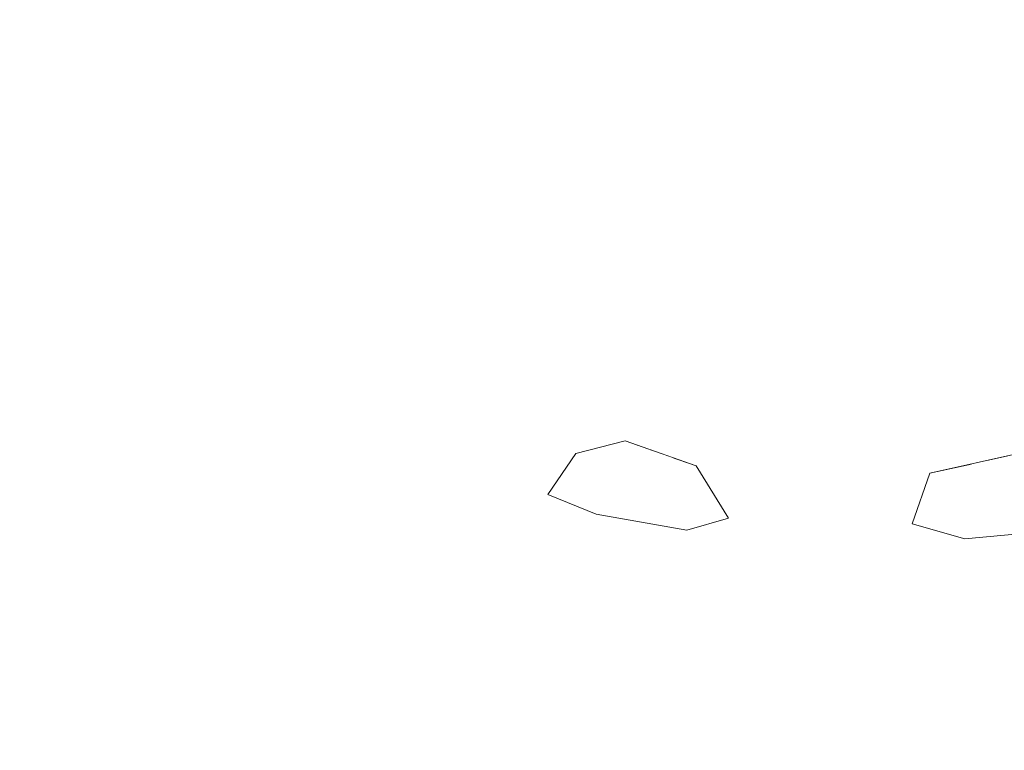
# Model space of a CAD drawing. Header units: millimetres. Extents: x 0 to 650, y -1 to 707.
# Tile 303 of 348: x 505.968 to 506.396, y 458.904 to 459.221. Entities that reach past the tile are written whole.
import ezdxf
from ezdxf.xclip import XClip

# ---------------------------------------------------------------- set-up
doc = ezdxf.new("R2010")
doc.units = ezdxf.units.MM
doc.header["$MEASUREMENT"] = 0
doc.header["$XCLIPFRAME"] = 0
doc.linetypes.add('Wipeout_Contour', pattern=[1000, 0, -1000])
doc.layers.add('Interior - Mobiliário .ARQ', color=7, linetype='Continuous')

# ---------------------------------------------------------------- blocks, each defined once
blk = doc.blocks.new('Desenho_5_5', base_point=(26.09266, 442.80587))
at = {"color": 254, "linetype": 'Wipeout_Contour', "lineweight": 0, "ltscale": 2049.722331}
blk.add_wipeout([(505.97719, 459.22691), (506.04365, 459.03102), (506.1652, 459.05956)], dxfattribs=at).dxf.layer = 'Interior - Mobiliário .ARQ'
at = {"color": 254, "linetype": 'Wipeout_Contour', "lineweight": 0, "ltscale": 2050.311008}
blk.add_wipeout([(506.431, 459.09431), (506.42512, 459.12398), (506.37057, 459.16608)], dxfattribs=at).dxf.layer = 'Interior - Mobiliário .ARQ'
at = {"color": 254, "linetype": 'Wipeout_Contour', "lineweight": 0, "ltscale": 2050.282824}
blk.add_wipeout([(506.17944, 459.07804), (506.17999, 459.03163), (506.18563, 459.05236)], dxfattribs=at).dxf.layer = 'Interior - Mobiliário .ARQ'
at = {"color": 254, "linetype": 'Wipeout_Contour', "lineweight": 0, "ltscale": 2050.448469}
blk.add_wipeout([(506.35729, 459.07696), (506.34758, 459.04308), (506.40965, 459.03733)], dxfattribs=at).dxf.layer = 'Interior - Mobiliário .ARQ'
at = {"color": 254, "linetype": 'Wipeout_Contour', "lineweight": 0, "ltscale": 2050.072114}
blk.add_wipeout([(506.20665, 459.06196), (506.22044, 459.0433), (506.27007, 459.04553)], dxfattribs=at).dxf.layer = 'Interior - Mobiliário .ARQ'
at = {"color": 254, "linetype": 'Wipeout_Contour', "lineweight": 0, "ltscale": 2049.913577}
blk.add_wipeout([(506.19746, 459.01466), (506.21843, 459.00615), (506.24185, 459.03423)], dxfattribs=at).dxf.layer = 'Interior - Mobiliário .ARQ'
at = {"color": 254, "linetype": 'Wipeout_Contour', "lineweight": 0, "ltscale": 2050.272008}
blk.add_wipeout([(506.26183, 459.02719), (506.27591, 459.00445), (506.28335, 459.02394)], dxfattribs=at).dxf.layer = 'Interior - Mobiliário .ARQ'
at = {"color": 254, "linetype": 'Wipeout_Contour', "lineweight": 0, "ltscale": 2049.364887}
blk.add_wipeout([(506.0057, 458.90354), (505.90549, 459.02453), (505.93229, 458.77949)], dxfattribs=at).dxf.layer = 'Interior - Mobiliário .ARQ'
at = {"color": 254, "linetype": 'Wipeout_Contour', "lineweight": 0, "ltscale": 2050.432835}
blk.add_wipeout([(506.3351, 459.0223), (506.35554, 459.00194), (506.36334, 459.02399)], dxfattribs=at).dxf.layer = 'Interior - Mobiliário .ARQ'
at = {"color": 254, "linetype": 'Wipeout_Contour', "lineweight": 0, "ltscale": 2049.937317}
blk.add_wipeout([(506.27007, 458.97308), (506.25784, 458.99919), (506.21518, 458.99065)], dxfattribs=at).dxf.layer = 'Interior - Mobiliário .ARQ'
at = {"color": 254, "linetype": 'Wipeout_Contour', "lineweight": 0, "ltscale": 2050.56849}
blk.add_wipeout([(506.42793, 458.98394), (506.37849, 458.99538), (506.36401, 458.97012)], dxfattribs=at).dxf.layer = 'Interior - Mobiliário .ARQ'
at = {"color": 254, "linetype": 'Wipeout_Contour', "lineweight": 0, "ltscale": 2049.048412}
blk.add_wipeout([(506.06435, 458.83976), (506.14749, 458.84203), (506.11966, 458.93764)], dxfattribs=at).dxf.layer = 'Interior - Mobiliário .ARQ'
at = {"color": 254, "linetype": 'Wipeout_Contour', "lineweight": 0, "ltscale": 2049.869776}
blk.add_wipeout([(506.27007, 459.04553), (506.26321, 459.07993), (506.20665, 459.06196)], dxfattribs=at).dxf.layer = 'Interior - Mobiliário .ARQ'
at = {"color": 254, "linetype": 'Wipeout_Contour', "lineweight": 0, "ltscale": 2050.25598}
blk.add_wipeout([(506.40965, 459.03733), (506.42455, 459.05508), (506.35729, 459.07696)], dxfattribs=at).dxf.layer = 'Interior - Mobiliário .ARQ'
at = {"color": 254, "linetype": 'Wipeout_Contour', "lineweight": 0, "ltscale": 2049.952786}
blk.add_wipeout([(506.19505, 459.03773), (506.18563, 459.05236), (506.17999, 459.03163)], dxfattribs=at).dxf.layer = 'Interior - Mobiliário .ARQ'
at = {"color": 254, "linetype": 'Wipeout_Contour', "lineweight": 0, "ltscale": 2049.379078}
blk.add_wipeout([(505.90549, 459.02453), (506.0057, 458.90354), (506.07701, 458.96756)], dxfattribs=at).dxf.layer = 'Interior - Mobiliário .ARQ'
at = {"color": 254, "linetype": 'Wipeout_Contour', "lineweight": 0, "ltscale": 2050.358793}
blk.add_wipeout([(506.25784, 458.99919), (506.21843, 459.00615), (506.21518, 458.99065)], dxfattribs=at).dxf.layer = 'Interior - Mobiliário .ARQ'
at = {"color": 254, "linetype": 'Wipeout_Contour', "lineweight": 0, "ltscale": 2050.235265}
blk.add_wipeout([(506.42793, 458.98394), (506.42435, 458.99964), (506.37849, 458.99538)], dxfattribs=at).dxf.layer = 'Interior - Mobiliário .ARQ'
at = {"color": 254, "linetype": 'Wipeout_Contour', "lineweight": 0, "ltscale": 2050.038632}
blk.add_wipeout([(506.11966, 458.93764), (506.14749, 458.84203), (506.19059, 458.94214)], dxfattribs=at).dxf.layer = 'Interior - Mobiliário .ARQ'
at = {"color": 254, "linetype": 'Wipeout_Contour', "lineweight": 0, "ltscale": 2050.162885}
blk.add_wipeout([(506.26321, 459.07993), (506.27007, 459.04553), (506.30795, 459.04537)], dxfattribs=at).dxf.layer = 'Interior - Mobiliário .ARQ'
at = {"color": 254, "linetype": 'Wipeout_Contour', "lineweight": 0, "ltscale": 2049.576653}
blk.add_wipeout([(506.07701, 458.96756), (506.04365, 459.03102), (505.90549, 459.02453)], dxfattribs=at).dxf.layer = 'Interior - Mobiliário .ARQ'
at = {"color": 254, "linetype": 'Wipeout_Contour', "lineweight": 0, "ltscale": 2050.173164}
blk.add_wipeout([(506.27007, 458.97308), (506.27591, 459.00445), (506.25784, 458.99919)], dxfattribs=at).dxf.layer = 'Interior - Mobiliário .ARQ'
at = {"color": 254, "linetype": 'Wipeout_Contour', "lineweight": 0, "ltscale": 2050.5871}
blk.add_wipeout([(506.37849, 458.99538), (506.35554, 459.00194), (506.36401, 458.97012)], dxfattribs=at).dxf.layer = 'Interior - Mobiliário .ARQ'
at = {"color": 254, "linetype": 'Wipeout_Contour', "lineweight": 0, "ltscale": 2049.895609}
blk.add_wipeout([(505.82811, 459.24111), (505.90549, 459.02453), (505.97719, 459.22691)], dxfattribs=at).dxf.layer = 'Interior - Mobiliário .ARQ'
at = {"color": 254, "linetype": 'Wipeout_Contour', "lineweight": 0, "ltscale": 2050.192955}
blk.add_wipeout([(506.30795, 459.04537), (506.30933, 459.08524), (506.26321, 459.07993)], dxfattribs=at).dxf.layer = 'Interior - Mobiliário .ARQ'
at = {"color": 254, "linetype": 'Wipeout_Contour', "lineweight": 0, "ltscale": 2733.181675}
blk.add_wipeout([(506.21843, 459.00615), (506.25784, 458.99919), (506.25146, 459.03085), (506.24185, 459.03423)], dxfattribs=at).dxf.layer = 'Interior - Mobiliário .ARQ'
at = {"color": 254, "linetype": 'Wipeout_Contour', "lineweight": 0, "ltscale": 2734.187948}
blk.add_wipeout([(506.38921, 459.02976), (506.37849, 458.99538), (506.42435, 458.99964), (506.39754, 459.03162)], dxfattribs=at).dxf.layer = 'Interior - Mobiliário .ARQ'
at = {"color": 254, "linetype": 'Wipeout_Contour', "lineweight": 0, "ltscale": 2050.125394}
blk.add_wipeout([(506.27007, 458.97308), (506.26478, 458.92435), (506.31402, 458.90764)], dxfattribs=at).dxf.layer = 'Interior - Mobiliário .ARQ'
at = {"color": 254, "linetype": 'Wipeout_Contour', "lineweight": 0, "ltscale": 2049.902658}
blk.add_wipeout([(506.06435, 458.83976), (506.11966, 458.93764), (506.07701, 458.96756)], dxfattribs=at).dxf.layer = 'Interior - Mobiliário .ARQ'
at = {"color": 254, "linetype": 'Wipeout_Contour', "lineweight": 0, "ltscale": 2049.307755}
blk.add_wipeout([(505.90549, 459.02453), (506.04365, 459.03102), (505.97719, 459.22691)], dxfattribs=at).dxf.layer = 'Interior - Mobiliário .ARQ'
at = {"color": 254, "linetype": 'Wipeout_Contour', "lineweight": 0, "ltscale": 2050.993239}
blk.add_wipeout([(506.31257, 459.13856), (506.26196, 459.1339), (506.26321, 459.07993)], dxfattribs=at).dxf.layer = 'Interior - Mobiliário .ARQ'
at = {"color": 254, "linetype": 'Wipeout_Contour', "lineweight": 0, "ltscale": 2050.657889}
blk.add_wipeout([(506.30795, 459.04537), (506.27007, 459.04553), (506.28335, 459.02394)], dxfattribs=at).dxf.layer = 'Interior - Mobiliário .ARQ'
at = {"color": 254, "linetype": 'Wipeout_Contour', "lineweight": 0, "ltscale": 2050.398069}
blk.add_wipeout([(506.20966, 459.03251), (506.19746, 459.01466), (506.23663, 459.03607)], dxfattribs=at).dxf.layer = 'Interior - Mobiliário .ARQ'
at = {"color": 254, "linetype": 'Wipeout_Contour', "lineweight": 0, "ltscale": 2049.839014}
blk.add_wipeout([(506.21843, 459.00615), (506.18978, 459.00217), (506.21518, 458.99065)], dxfattribs=at).dxf.layer = 'Interior - Mobiliário .ARQ'
at = {"color": 254, "linetype": 'Wipeout_Contour', "lineweight": 0, "ltscale": 2049.979824}
blk.add_wipeout([(506.31402, 458.90764), (506.31624, 458.96478), (506.27007, 458.97308)], dxfattribs=at).dxf.layer = 'Interior - Mobiliário .ARQ'
at = {"color": 254, "linetype": 'Wipeout_Contour', "lineweight": 0, "ltscale": 2049.176235}
blk.add_wipeout([(506.07701, 458.96756), (506.0057, 458.90354), (506.06435, 458.83976)], dxfattribs=at).dxf.layer = 'Interior - Mobiliário .ARQ'
at = {"color": 254, "linetype": 'Wipeout_Contour', "lineweight": 0, "ltscale": 2049.764112}
blk.add_wipeout([(506.26321, 459.07993), (506.30933, 459.08524), (506.31257, 459.13856)], dxfattribs=at).dxf.layer = 'Interior - Mobiliário .ARQ'
at = {"color": 254, "linetype": 'Wipeout_Contour', "lineweight": 0, "ltscale": 2050.046576}
blk.add_wipeout([(506.1652, 459.05956), (506.04365, 459.03102), (506.07701, 458.96756)], dxfattribs=at).dxf.layer = 'Interior - Mobiliário .ARQ'
at = {"color": 254, "linetype": 'Wipeout_Contour', "lineweight": 0, "ltscale": 2049.689856}
blk.add_wipeout([(506.28335, 459.02394), (506.30889, 459.0182), (506.30795, 459.04537)], dxfattribs=at).dxf.layer = 'Interior - Mobiliário .ARQ'
at = {"color": 254, "linetype": 'Wipeout_Contour', "lineweight": 0, "ltscale": 2050.015159}
blk.add_wipeout([(506.19746, 459.01466), (506.18978, 459.00217), (506.21843, 459.00615)], dxfattribs=at).dxf.layer = 'Interior - Mobiliário .ARQ'
at = {"color": 254, "linetype": 'Wipeout_Contour', "lineweight": 0, "ltscale": 2050.02005}
blk.add_wipeout([(506.26478, 458.92435), (506.25708, 458.87037), (506.30938, 458.84397)], dxfattribs=at).dxf.layer = 'Interior - Mobiliário .ARQ'
at = {"color": 254, "linetype": 'Wipeout_Contour', "lineweight": 0, "ltscale": 2049.796876}
blk.add_wipeout([(506.26196, 459.1339), (506.2679, 459.16932), (506.22116, 459.13042)], dxfattribs=at).dxf.layer = 'Interior - Mobiliário .ARQ'
at = {"color": 254, "linetype": 'Wipeout_Contour', "lineweight": 0, "ltscale": 2050.37743}
blk.add_wipeout([(506.30933, 459.08524), (506.30795, 459.04537), (506.34758, 459.04308)], dxfattribs=at).dxf.layer = 'Interior - Mobiliário .ARQ'
at = {"color": 254, "linetype": 'Wipeout_Contour', "lineweight": 0, "ltscale": 2050.319037}
blk.add_wipeout([(506.28335, 459.02394), (506.27591, 459.00445), (506.31231, 458.99082)], dxfattribs=at).dxf.layer = 'Interior - Mobiliário .ARQ'
at = {"color": 254, "linetype": 'Wipeout_Contour', "lineweight": 0, "ltscale": 2049.907956}
blk.add_wipeout([(506.1699, 459.02004), (506.18978, 459.00217), (506.19746, 459.01466)], dxfattribs=at).dxf.layer = 'Interior - Mobiliário .ARQ'
at = {"color": 254, "linetype": 'Wipeout_Contour', "lineweight": 0, "ltscale": 2049.643245}
blk.add_wipeout([(506.19059, 458.94214), (506.14749, 458.84203), (506.25708, 458.87037)], dxfattribs=at).dxf.layer = 'Interior - Mobiliário .ARQ'
at = {"color": 254, "linetype": 'Wipeout_Contour', "lineweight": 0, "ltscale": 2049.836717}
blk.add_wipeout([(506.30938, 458.84397), (506.31402, 458.90764), (506.26478, 458.92435)], dxfattribs=at).dxf.layer = 'Interior - Mobiliário .ARQ'
at = {"color": 254, "linetype": 'Wipeout_Contour', "lineweight": 0, "ltscale": 2050.366322}
blk.add_wipeout([(506.31257, 459.13856), (506.31858, 459.18079), (506.2679, 459.16932)], dxfattribs=at).dxf.layer = 'Interior - Mobiliário .ARQ'
at = {"color": 254, "linetype": 'Wipeout_Contour', "lineweight": 0, "ltscale": 2050.720844}
blk.add_wipeout([(506.22116, 459.13042), (506.20871, 459.10132), (506.26196, 459.1339)], dxfattribs=at).dxf.layer = 'Interior - Mobiliário .ARQ'
at = {"color": 254, "linetype": 'Wipeout_Contour', "lineweight": 0, "ltscale": 2050.373574}
blk.add_wipeout([(506.34758, 459.04308), (506.35729, 459.07696), (506.30933, 459.08524)], dxfattribs=at).dxf.layer = 'Interior - Mobiliário .ARQ'
at = {"color": 254, "linetype": 'Wipeout_Contour', "lineweight": 0, "ltscale": 2049.92708}
blk.add_wipeout([(506.17999, 459.03163), (506.1699, 459.02004), (506.19746, 459.01466)], dxfattribs=at).dxf.layer = 'Interior - Mobiliário .ARQ'
at = {"color": 254, "linetype": 'Wipeout_Contour', "lineweight": 0, "ltscale": 2050.129461}
blk.add_wipeout([(506.31231, 458.99082), (506.30889, 459.0182), (506.28335, 459.02394)], dxfattribs=at).dxf.layer = 'Interior - Mobiliário .ARQ'
at = {"color": 254, "linetype": 'Wipeout_Contour', "lineweight": 0, "ltscale": 2049.727639}
blk.add_wipeout([(506.25708, 458.87037), (506.26478, 458.92435), (506.19059, 458.94214)], dxfattribs=at).dxf.layer = 'Interior - Mobiliário .ARQ'
at = {"color": 254, "linetype": 'Wipeout_Contour', "lineweight": 0, "ltscale": 2050.457869}
blk.add_wipeout([(506.2679, 459.16932), (506.26196, 459.1339), (506.31257, 459.13856)], dxfattribs=at).dxf.layer = 'Interior - Mobiliário .ARQ'
at = {"color": 254, "linetype": 'Wipeout_Contour', "lineweight": 0, "ltscale": 2049.972738}
blk.add_wipeout([(506.30933, 459.08524), (506.35729, 459.07696), (506.36588, 459.13062)], dxfattribs=at).dxf.layer = 'Interior - Mobiliário .ARQ'
at = {"color": 254, "linetype": 'Wipeout_Contour', "lineweight": 0, "ltscale": 2049.583036}
blk.add_wipeout([(506.18563, 459.05236), (506.20665, 459.06196), (506.20871, 459.10132)], dxfattribs=at).dxf.layer = 'Interior - Mobiliário .ARQ'
at = {"color": 254, "linetype": 'Wipeout_Contour', "lineweight": 0, "ltscale": 2049.552722}
blk.add_wipeout([(506.07701, 458.96756), (506.1699, 459.02004), (506.1652, 459.05956)], dxfattribs=at).dxf.layer = 'Interior - Mobiliário .ARQ'
at = {"color": 254, "linetype": 'Wipeout_Contour', "lineweight": 0, "ltscale": 2049.935513}
blk.add_wipeout([(506.30889, 459.0182), (506.3351, 459.0223), (506.34758, 459.04308)], dxfattribs=at).dxf.layer = 'Interior - Mobiliário .ARQ'
at = {"color": 254, "linetype": 'Wipeout_Contour', "lineweight": 0, "ltscale": 2050.225892}
blk.add_wipeout([(506.17999, 459.03163), (506.19746, 459.01466), (506.20966, 459.03251)], dxfattribs=at).dxf.layer = 'Interior - Mobiliário .ARQ'
at = {"color": 254, "linetype": 'Wipeout_Contour', "lineweight": 0, "ltscale": 2050.427495}
blk.add_wipeout([(506.31231, 458.99082), (506.27591, 459.00445), (506.27007, 458.97308)], dxfattribs=at).dxf.layer = 'Interior - Mobiliário .ARQ'
at = {"layer": 'Interior - Mobiliário .ARQ', "color": 7, "linetype": 'Continuous', "lineweight": 0}
for q in [(506.20966, 459.03251), (506.21843, 459.00615)]:
    blk.add_line((506.19746, 459.01466), q, dxfattribs=at)
at = {"color": 254, "linetype": 'Wipeout_Contour', "lineweight": 0, "ltscale": 2051.198145}
blk.add_wipeout([(506.28512, 459.33543), (506.2679, 459.16932), (506.33343, 459.34698)], dxfattribs=at).dxf.layer = 'Interior - Mobiliário .ARQ'
at = {"color": 254, "linetype": 'Wipeout_Contour', "lineweight": 0, "ltscale": 2051.03487}
blk.add_wipeout([(506.36588, 459.13062), (506.31257, 459.13856), (506.30933, 459.08524)], dxfattribs=at).dxf.layer = 'Interior - Mobiliário .ARQ'
at = {"color": 254, "linetype": 'Wipeout_Contour', "lineweight": 0, "ltscale": 2050.312102}
blk.add_wipeout([(506.17944, 459.07804), (506.18563, 459.05236), (506.20871, 459.10132)], dxfattribs=at).dxf.layer = 'Interior - Mobiliário .ARQ'
at = {"color": 254, "linetype": 'Wipeout_Contour', "lineweight": 0, "ltscale": 2050.919364}
blk.add_wipeout([(506.34758, 459.04308), (506.30795, 459.04537), (506.30889, 459.0182)], dxfattribs=at).dxf.layer = 'Interior - Mobiliário .ARQ'
at = {"color": 254, "linetype": 'Wipeout_Contour', "lineweight": 0, "ltscale": 2050.108181}
blk.add_wipeout([(506.25784, 458.99919), (506.27591, 459.00445), (506.26183, 459.02719)], dxfattribs=at).dxf.layer = 'Interior - Mobiliário .ARQ'
at = {"color": 254, "linetype": 'Wipeout_Contour', "lineweight": 0, "ltscale": 2049.685297}
blk.add_wipeout([(506.18978, 459.00217), (506.1699, 459.02004), (506.07701, 458.96756)], dxfattribs=at).dxf.layer = 'Interior - Mobiliário .ARQ'
at = {"color": 254, "linetype": 'Wipeout_Contour', "lineweight": 0, "ltscale": 2049.689832}
blk.add_wipeout([(506.27007, 458.97308), (506.31624, 458.96478), (506.31231, 458.99082)], dxfattribs=at).dxf.layer = 'Interior - Mobiliário .ARQ'
at = {"color": 254, "linetype": 'Wipeout_Contour', "lineweight": 0, "ltscale": 2050.155924}
blk.add_wipeout([(506.2679, 459.16932), (506.31858, 459.18079), (506.33343, 459.34698)], dxfattribs=at).dxf.layer = 'Interior - Mobiliário .ARQ'
at = {"color": 254, "linetype": 'Wipeout_Contour', "lineweight": 0, "ltscale": 2050.949193}
blk.add_wipeout([(506.37057, 459.16608), (506.36588, 459.13062), (506.431, 459.09431)], dxfattribs=at).dxf.layer = 'Interior - Mobiliário .ARQ'
at = {"color": 254, "linetype": 'Wipeout_Contour', "lineweight": 0, "ltscale": 2049.97432}
blk.add_wipeout([(506.22116, 459.13042), (506.17944, 459.07804), (506.20871, 459.10132)], dxfattribs=at).dxf.layer = 'Interior - Mobiliário .ARQ'
at = {"color": 254, "linetype": 'Wipeout_Contour', "lineweight": 0, "ltscale": 2049.908711}
blk.add_wipeout([(506.19505, 459.03773), (506.22044, 459.0433), (506.20665, 459.06196)], dxfattribs=at).dxf.layer = 'Interior - Mobiliário .ARQ'
at = {"color": 254, "linetype": 'Wipeout_Contour', "lineweight": 0, "ltscale": 2050.283864}
blk.add_wipeout([(506.26183, 459.02719), (506.25146, 459.03085), (506.25784, 458.99919)], dxfattribs=at).dxf.layer = 'Interior - Mobiliário .ARQ'
at = {"color": 254, "linetype": 'Wipeout_Contour', "lineweight": 0, "ltscale": 2050.485116}
blk.add_wipeout([(506.30889, 459.0182), (506.31231, 458.99082), (506.35554, 459.00194)], dxfattribs=at).dxf.layer = 'Interior - Mobiliário .ARQ'
at = {"color": 254, "linetype": 'Wipeout_Contour', "lineweight": 0, "ltscale": 2049.791123}
blk.add_wipeout([(506.07701, 458.96756), (506.11966, 458.93764), (506.18978, 459.00217)], dxfattribs=at).dxf.layer = 'Interior - Mobiliário .ARQ'
at = {"color": 254, "linetype": 'Wipeout_Contour', "lineweight": 0, "ltscale": 2049.839923}
blk.add_wipeout([(506.26478, 458.92435), (506.27007, 458.97308), (506.21518, 458.99065)], dxfattribs=at).dxf.layer = 'Interior - Mobiliário .ARQ'
at = {"color": 254, "linetype": 'Wipeout_Contour', "lineweight": 0, "ltscale": 2050.261502}
blk.add_wipeout([(506.31624, 458.96478), (506.31402, 458.90764), (506.36518, 458.92118)], dxfattribs=at).dxf.layer = 'Interior - Mobiliário .ARQ'
at = {"layer": 'Interior - Mobiliário .ARQ', "color": 7, "linetype": 'Continuous', "lineweight": 0}
for p, q in [((506.21843, 459.00615), (506.25784, 458.99919)), ((506.25784, 458.99919), (506.27591, 459.00445))]:
    blk.add_line(p, q, dxfattribs=at)
at = {"color": 254, "linetype": 'Wipeout_Contour', "lineweight": 0, "ltscale": 2050.438539}
blk.add_wipeout([(506.36588, 459.13062), (506.37057, 459.16608), (506.31858, 459.18079)], dxfattribs=at).dxf.layer = 'Interior - Mobiliário .ARQ'
at = {"color": 254, "linetype": 'Wipeout_Contour', "lineweight": 0, "ltscale": 2050.335694}
blk.add_wipeout([(506.18917, 459.10346), (506.17944, 459.07804), (506.22116, 459.13042)], dxfattribs=at).dxf.layer = 'Interior - Mobiliário .ARQ'
at = {"color": 254, "linetype": 'Wipeout_Contour', "lineweight": 0, "ltscale": 2050.146305}
blk.add_wipeout([(506.20665, 459.06196), (506.18563, 459.05236), (506.19505, 459.03773)], dxfattribs=at).dxf.layer = 'Interior - Mobiliário .ARQ'
at = {"color": 254, "linetype": 'Wipeout_Contour', "lineweight": 0, "ltscale": 2049.791221}
blk.add_wipeout([(506.22044, 459.0433), (506.26183, 459.02719), (506.28335, 459.02394)], dxfattribs=at).dxf.layer = 'Interior - Mobiliário .ARQ'
at = {"color": 254, "linetype": 'Wipeout_Contour', "lineweight": 0, "ltscale": 2050.424595}
blk.add_wipeout([(506.35554, 459.00194), (506.3351, 459.0223), (506.30889, 459.0182)], dxfattribs=at).dxf.layer = 'Interior - Mobiliário .ARQ'
at = {"color": 254, "linetype": 'Wipeout_Contour', "lineweight": 0, "ltscale": 2049.870933}
blk.add_wipeout([(506.21518, 458.99065), (506.19059, 458.94214), (506.26478, 458.92435)], dxfattribs=at).dxf.layer = 'Interior - Mobiliário .ARQ'
at = {"color": 254, "linetype": 'Wipeout_Contour', "lineweight": 0, "ltscale": 2050.088634}
blk.add_wipeout([(506.36518, 458.92118), (506.36401, 458.97012), (506.31624, 458.96478)], dxfattribs=at).dxf.layer = 'Interior - Mobiliário .ARQ'
at = {"color": 254, "linetype": 'Wipeout_Contour', "lineweight": 0, "ltscale": 2050.192263}
blk.add_wipeout([(506.31402, 458.90764), (506.30938, 458.84397), (506.36485, 458.86697)], dxfattribs=at).dxf.layer = 'Interior - Mobiliário .ARQ'
at = {"color": 254, "linetype": 'Wipeout_Contour', "lineweight": 0, "ltscale": 2049.760029}
blk.add_wipeout([(506.1652, 459.05956), (506.18917, 459.10346), (506.09946, 459.25689)], dxfattribs=at).dxf.layer = 'Interior - Mobiliário .ARQ'
at = {"color": 254, "linetype": 'Wipeout_Contour', "lineweight": 0, "ltscale": 2050.599009}
blk.add_wipeout([(506.31858, 459.18079), (506.31257, 459.13856), (506.36588, 459.13062)], dxfattribs=at).dxf.layer = 'Interior - Mobiliário .ARQ'
at = {"color": 254, "linetype": 'Wipeout_Contour', "lineweight": 0, "ltscale": 2050.481263}
blk.add_wipeout([(506.20871, 459.10132), (506.20665, 459.06196), (506.26321, 459.07993)], dxfattribs=at).dxf.layer = 'Interior - Mobiliário .ARQ'
at = {"color": 254, "linetype": 'Wipeout_Contour', "lineweight": 0, "ltscale": 2050.202436}
blk.add_wipeout([(506.28335, 459.02394), (506.27007, 459.04553), (506.22044, 459.0433)], dxfattribs=at).dxf.layer = 'Interior - Mobiliário .ARQ'
at = {"color": 254, "linetype": 'Wipeout_Contour', "lineweight": 0, "ltscale": 2050.452299}
blk.add_wipeout([(506.21518, 458.99065), (506.18978, 459.00217), (506.19059, 458.94214)], dxfattribs=at).dxf.layer = 'Interior - Mobiliário .ARQ'
at = {"color": 254, "linetype": 'Wipeout_Contour', "lineweight": 0, "ltscale": 2049.747599}
blk.add_wipeout([(506.31624, 458.96478), (506.36401, 458.97012), (506.35554, 459.00194)], dxfattribs=at).dxf.layer = 'Interior - Mobiliário .ARQ'
at = {"color": 254, "linetype": 'Wipeout_Contour', "lineweight": 0, "ltscale": 2049.872531}
blk.add_wipeout([(506.36485, 458.86697), (506.36518, 458.92118), (506.31402, 458.90764)], dxfattribs=at).dxf.layer = 'Interior - Mobiliário .ARQ'
at = {"layer": 'Interior - Mobiliário .ARQ', "color": 7, "linetype": 'Continuous', "lineweight": 0}
for p, q in [((506.20966, 459.03251), (506.23098, 459.03806)), ((506.26183, 459.02719), (506.23098, 459.03806)), ((506.26183, 459.02719), (506.27591, 459.00445))]:
    blk.add_line(p, q, dxfattribs=at)
at = {"color": 254, "linetype": 'Wipeout_Contour', "lineweight": 0, "ltscale": 2050.266592}
blk.add_wipeout([(506.38493, 459.33228), (506.31858, 459.18079), (506.37057, 459.16608)], dxfattribs=at).dxf.layer = 'Interior - Mobiliário .ARQ'
at = {"color": 254, "linetype": 'Wipeout_Contour', "lineweight": 0, "ltscale": 2050.167538}
blk.add_wipeout([(506.09946, 459.25689), (505.97719, 459.22691), (506.1652, 459.05956)], dxfattribs=at).dxf.layer = 'Interior - Mobiliário .ARQ'
at = {"color": 254, "linetype": 'Wipeout_Contour', "lineweight": 0, "ltscale": 2049.833353}
blk.add_wipeout([(506.26321, 459.07993), (506.26196, 459.1339), (506.20871, 459.10132)], dxfattribs=at).dxf.layer = 'Interior - Mobiliário .ARQ'
at = {"color": 254, "linetype": 'Wipeout_Contour', "lineweight": 0, "ltscale": 2050.661982}
blk.add_wipeout([(506.36588, 459.13062), (506.35729, 459.07696), (506.42455, 459.05508)], dxfattribs=at).dxf.layer = 'Interior - Mobiliário .ARQ'
at = {"color": 254, "linetype": 'Wipeout_Contour', "lineweight": 0, "ltscale": 2049.141579}
blk.add_wipeout([(506.18978, 459.00217), (506.11966, 458.93764), (506.19059, 458.94214)], dxfattribs=at).dxf.layer = 'Interior - Mobiliário .ARQ'
at = {"color": 254, "linetype": 'Wipeout_Contour', "lineweight": 0, "ltscale": 2050.639635}
blk.add_wipeout([(506.35554, 459.00194), (506.31231, 458.99082), (506.31624, 458.96478)], dxfattribs=at).dxf.layer = 'Interior - Mobiliário .ARQ'
at = {"color": 254, "linetype": 'Wipeout_Contour', "lineweight": 0, "ltscale": 2050.444489}
blk.add_wipeout([(506.36518, 458.92118), (506.36485, 458.86697), (506.48534, 458.83137)], dxfattribs=at).dxf.layer = 'Interior - Mobiliário .ARQ'
at = {"color": 254, "linetype": 'Wipeout_Contour', "lineweight": 0, "ltscale": 2051.328204}
blk.add_wipeout([(506.33343, 459.34698), (506.31858, 459.18079), (506.38493, 459.33228)], dxfattribs=at).dxf.layer = 'Interior - Mobiliário .ARQ'
at = {"color": 254, "linetype": 'Wipeout_Contour', "lineweight": 0, "ltscale": 2049.929356}
blk.add_wipeout([(506.2335, 459.30222), (506.18917, 459.10346), (506.22116, 459.13042)], dxfattribs=at).dxf.layer = 'Interior - Mobiliário .ARQ'
at = {"color": 254, "linetype": 'Wipeout_Contour', "lineweight": 0, "ltscale": 2050.309442}
blk.add_wipeout([(506.42455, 459.05508), (506.431, 459.09431), (506.36588, 459.13062)], dxfattribs=at).dxf.layer = 'Interior - Mobiliário .ARQ'
at = {"color": 254, "linetype": 'Wipeout_Contour', "lineweight": 0, "ltscale": 2050.236408}
blk.add_wipeout([(506.17944, 459.07804), (506.1652, 459.05956), (506.1699, 459.02004)], dxfattribs=at).dxf.layer = 'Interior - Mobiliário .ARQ'
at = {"color": 254, "linetype": 'Wipeout_Contour', "lineweight": 0, "ltscale": 2050.732813}
blk.add_wipeout([(506.36334, 459.02399), (506.35554, 459.00194), (506.38163, 459.02807)], dxfattribs=at).dxf.layer = 'Interior - Mobiliário .ARQ'
at = {"color": 254, "linetype": 'Wipeout_Contour', "lineweight": 0, "ltscale": 2050.356394}
blk.add_wipeout([(506.44941, 458.93397), (506.36518, 458.92118), (506.48534, 458.83137)], dxfattribs=at).dxf.layer = 'Interior - Mobiliário .ARQ'
at = {"color": 254, "linetype": 'Wipeout_Contour', "lineweight": 0, "ltscale": 2050.390218}
blk.add_wipeout([(506.2335, 459.30222), (506.09946, 459.25689), (506.18917, 459.10346)], dxfattribs=at).dxf.layer = 'Interior - Mobiliário .ARQ'
at = {"color": 254, "linetype": 'Wipeout_Contour', "lineweight": 0, "ltscale": 2050.544435}
blk.add_wipeout([(506.4554, 459.29521), (506.37057, 459.16608), (506.42512, 459.12398)], dxfattribs=at).dxf.layer = 'Interior - Mobiliário .ARQ'
at = {"color": 254, "linetype": 'Wipeout_Contour', "lineweight": 0, "ltscale": 2049.448637}
blk.add_wipeout([(506.17944, 459.07804), (506.1699, 459.02004), (506.17999, 459.03163)], dxfattribs=at).dxf.layer = 'Interior - Mobiliário .ARQ'
at = {"color": 254, "linetype": 'Wipeout_Contour', "lineweight": 0, "ltscale": 2050.009433}
blk.add_wipeout([(506.35554, 459.00194), (506.37849, 458.99538), (506.38921, 459.02976)], dxfattribs=at).dxf.layer = 'Interior - Mobiliário .ARQ'
at = {"color": 254, "linetype": 'Wipeout_Contour', "lineweight": 0, "ltscale": 2050.311111}
blk.add_wipeout([(506.36401, 458.97012), (506.44941, 458.93397), (506.42793, 458.98394)], dxfattribs=at).dxf.layer = 'Interior - Mobiliário .ARQ'
at = {"layer": 'Interior - Mobiliário .ARQ', "color": 7, "linetype": 'Continuous', "lineweight": 0}
for p, q in [((506.37849, 458.99538), (506.35554, 459.00194)), ((506.42435, 458.99964), (506.37849, 458.99538))]:
    blk.add_line(p, q, dxfattribs=at)
at = {"color": 254, "linetype": 'Wipeout_Contour', "lineweight": 0, "ltscale": 2051.019789}
blk.add_wipeout([(506.2335, 459.30222), (506.22116, 459.13042), (506.28512, 459.33543)], dxfattribs=at).dxf.layer = 'Interior - Mobiliário .ARQ'
at = {"color": 254, "linetype": 'Wipeout_Contour', "lineweight": 0, "ltscale": 2051.362283}
blk.add_wipeout([(506.37057, 459.16608), (506.4554, 459.29521), (506.38493, 459.33228)], dxfattribs=at).dxf.layer = 'Interior - Mobiliário .ARQ'
at = {"color": 254, "linetype": 'Wipeout_Contour', "lineweight": 0, "ltscale": 2050.097728}
blk.add_wipeout([(506.34758, 459.04308), (506.3351, 459.0223), (506.36334, 459.02399)], dxfattribs=at).dxf.layer = 'Interior - Mobiliário .ARQ'
at = {"color": 254, "linetype": 'Wipeout_Contour', "lineweight": 0, "ltscale": 2050.456829}
blk.add_wipeout([(506.36401, 458.97012), (506.36518, 458.92118), (506.44941, 458.93397)], dxfattribs=at).dxf.layer = 'Interior - Mobiliário .ARQ'
at = {"color": 254, "linetype": 'Wipeout_Contour', "lineweight": 0, "ltscale": 2050.122045}
blk.add_wipeout([(506.28512, 459.33543), (506.22116, 459.13042), (506.2679, 459.16932)], dxfattribs=at).dxf.layer = 'Interior - Mobiliário .ARQ'
at = {"color": 254, "linetype": 'Wipeout_Contour', "lineweight": 0, "ltscale": 2050.716897}
blk.add_wipeout([(506.36334, 459.02399), (506.40965, 459.03733), (506.34758, 459.04308)], dxfattribs=at).dxf.layer = 'Interior - Mobiliário .ARQ'
at = {"layer": 'Interior - Mobiliário .ARQ', "color": 7, "linetype": 'Continuous', "lineweight": 0}
for p, q in [((506.36334, 459.02399), (506.40219, 459.03266)), ((506.35554, 459.00194), (506.36334, 459.02399))]:
    blk.add_line(p, q, dxfattribs=at)

msp = doc.modelspace()

# ---------------------------------------------------------------- block references
at = {"color": 7, "linetype": 'Continuous', "lineweight": 0}
ref = msp.add_blockref('Desenho_5_5', (26.09266, 442.80587), dxfattribs=at)
XClip(ref).set_block_clipping_path([(360.0636904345, 428.2751855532), (639.463055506, 506.7925253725)])

doc.saveas('drawing.dxf')
